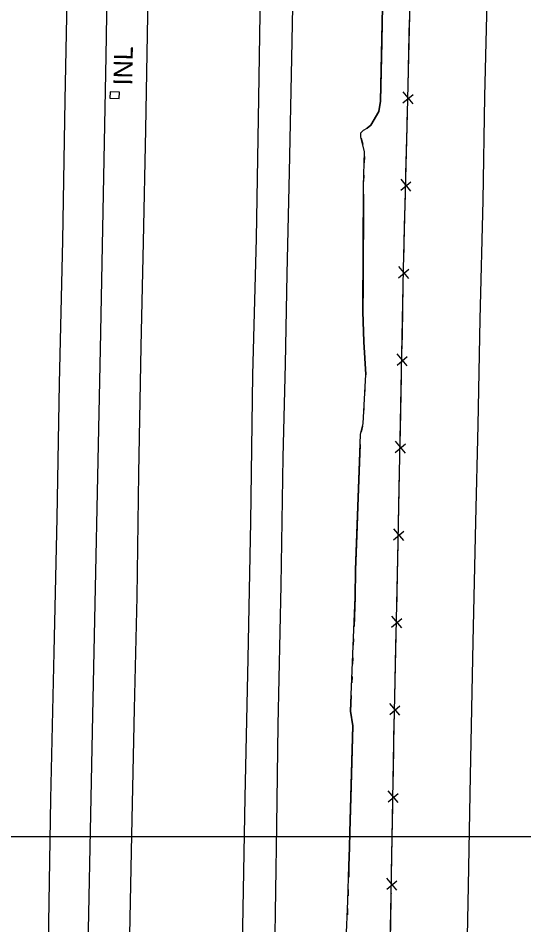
# Model space of a CAD drawing. Extents: x 591954 to 597000, y 198576 to 213500.
# Drawn here: x 594166.9 to 594328, y 211471.8 to 211760.9 of the extents above; entities that cross this region are included whole.
import ezdxf

# ---------------------------------------------------------------- set-up
doc = ezdxf.new("R2010")
doc.units = 0
for name, color, linetype in [('Level 10', 7, 'Continuous'), ('Level 11', 7, 'Continuous'), ('Level 15', 7, 'Continuous'), ('Level 19', 7, 'Continuous')]:
    doc.layers.add(name, color=color, linetype=linetype)

msp = doc.modelspace()

# ---------------------------------------------------------------- linework, layer by layer
at = {"layer": 'Level 10'}
msp.add_line((593000, 211500), (595000, 211500), dxfattribs=at)
msp.add_line((593000, 211500), (595000, 211500), dxfattribs=at)
at = {"layer": 'Level 11'}
for points in [[(594236.14, 211356.07), (594236.71, 211388.67), (594237.48, 211421.52), (594238.49, 211471.08), (594239.27, 211512.43), (594240.15, 211556.75), (594241.01, 211600.28), (594241.73, 211647.18), (594242.82, 211690.57), (594243.57, 211735.37), (594244.2, 211775.66), (594244.86, 211810.72), (594245.78, 211856.5), (594246.67, 211897.08), (594247.17, 211931.47), (594247.85, 211967.68), (594248.55, 212007.13), (594249.37, 212047.6), (594250.16, 212090.25), (594251.02, 212128.66), (594251.74, 212167.11), (594252.41, 212203.13), (594253.21, 212246.28), (594253.74, 212271.8)], [(594246.59, 211355.78), (594247.6, 211412.67), (594248.69, 211461.85), (594249.31, 211503.49), (594249.79, 211535.45), (594250.7, 211580.15), (594251.31, 211620.86), (594252.07, 211650.51), (594252.61, 211679.38), (594253.32, 211711.82), (594254.14, 211748.15), (594254.83, 211786.52), (594255.71, 211825.06), (594256.43, 211868.18), (594258.45, 211983.5), (594259.05, 212016.98), (594260.43, 212088.11), (594261.27, 212123.97), (594261.91, 212162.53), (594262.45, 212196.01), (594263.2, 212226.85), (594263.77, 212271.93)], [(594326.79, 212273), (594326.03, 212233.69), (594325.19, 212189.55), (594324.25, 212143.14), (594323.36, 212098.41), (594322.34, 212053.76), (594321.23, 212001.52), (594320.09, 211943.61), (594319.37, 211898.32), (594318.09, 211842.31), (594316.96, 211794.07), (594316.3, 211770.5), (594315.53, 211735.86), (594314.97, 211702.71), (594314.03, 211664.86), (594313.4, 211631.07), (594312.64, 211600.29), (594311.8, 211562.08), (594310.93, 211519.32), (594310.32, 211484.29), (594309.39, 211441.14), (594307.84, 211363.61)], [(594217.66, 212268.41), (594216.87, 212229.15), (594216.12, 212185.17), (594215.19, 212142.43), (594214.54, 212105.33), (594213.61, 212056.91), (594212.86, 212020.27), (594212.27, 211988.99), (594211.91, 211956.88), (594211.28, 211925.24), (594210.62, 211893.5), (594209.94, 211858.3), (594209.36, 211822.63), (594208.07, 211761.71), (594207.47, 211725.4), (594206.74, 211689.48), (594206.02, 211656.16), (594205.21, 211615.7), (594204.69, 211576.4), (594203.87, 211540.66), (594203.05, 211500.43), (594202.32, 211463.32)], [(594192, 212266.16), (594191.19, 212234.24), (594190.26, 212183.5), (594189.57, 212145.62), (594188.79, 212106.08), (594188.09, 212074.63), (594187.38, 212035.98), (594186.85, 212003.99), (594185.97, 211962.04), (594185.28, 211915.01), (594184.37, 211874.22), (594183.58, 211833.05), (594182.64, 211777.45), (594181.77, 211734.72), (594181, 211689.96), (594180.01, 211644.41), (594179.2, 211601.52), (594178.28, 211558.74), (594177.24, 211511.98), (594176.6, 211472.36), (594175.67, 211418.88), (594174.88, 211375.56), (594174.17, 211353.1)]]:
    msp.add_lwpolyline(points, dxfattribs=at)
at = {"layer": 'Level 15'}
for p, q in [((594289.49, 211733.83), (594292.73, 211736.55)), ((594292.73, 211733.58), (594289.58, 211737.38)), ((594288.81, 211705.98), (594292.05, 211708.7)), ((594292.04, 211705.73), (594288.9, 211709.52)), ((594291.37, 211677.89), (594288.2, 211681.67)), ((594288.14, 211678.12), (594291.36, 211680.85)), ((594287.62, 211650.26), (594290.84, 211653)), ((594290.85, 211650.03), (594287.69, 211653.81)), ((594287.08, 211622.41), (594290.31, 211625.14)), ((594290.31, 211622.18), (594287.15, 211625.96)), ((594289.76, 211594.32), (594286.59, 211598.1)), ((594286.52, 211594.56), (594289.75, 211597.29)), ((594285.91, 211566.71), (594289.15, 211569.43)), ((594289.15, 211566.46), (594285.99, 211570.25)), ((594285.29, 211538.85), (594288.53, 211541.58)), ((594288.53, 211538.61), (594285.37, 211542.4)), ((594284.78, 211510.99), (594288, 211513.73)), ((594288.02, 211510.77), (594284.84, 211514.54)), ((594284.33, 211483.13), (594287.55, 211485.88)), ((594287.56, 211482.91), (594284.39, 211486.68))]:
    msp.add_line(p, q, dxfattribs=at)
for points in [[(594283.46, 211360.4), (594284.36, 211412.56), (594285.8, 211481.34), (594286.59, 211529.92), (594287.9, 211588.7), (594288.88, 211637.49), (594289.69, 211680.9), (594290.81, 211726.24), (594292.41, 211793.02), (594293.57, 211862.43), (594294.56, 211906.68), (594295.77, 211952.52), (594296.85, 212005.85), (594298.13, 212062.38), (594299.59, 212137.44), (594300.88, 212175.16), (594301.14, 212196.92), (594302.39, 212272.3)], [(594187.17, 211354.6), (594187.78, 211387.64), (594188.65, 211438.54), (594190.66, 211538.62), (594193.11, 211655.29), (594194.96, 211748.7), (594196.47, 211840.74), (594197.94, 211925.79), (594199.98, 212019.32), (594201.57, 212105.75), (594203.2, 212183.76), (594204.07, 212237.93), (594204.48, 212267.89)], [(594291.39, 211750.36), (594291.63, 211760.32)], [(594291.12, 211739.04), (594291.39, 211750.36)], [(594199.11, 211735.25), (594199.17, 211737.25), (594196.18, 211737.35), (594196.11, 211735.35), (594199.11, 211735.25)], [(594290.72, 211722.51), (594290.81, 211726.24), (594290.96, 211732.46)], [(594290.44, 211711.19), (594290.72, 211722.51)], [(594290.03, 211694.66), (594290.28, 211704.61)], [(594289.75, 211683.34), (594290.03, 211694.66)], [(594289.43, 211666.8), (594289.61, 211676.76)], [(594289.22, 211655.49), (594289.43, 211666.8)], [(594288.91, 211638.95), (594289.09, 211648.9)], [(594288.68, 211627.63), (594288.88, 211637.49), (594288.91, 211638.95)], [(594288.35, 211611.1), (594288.55, 211621.05)], [(594288.12, 211599.78), (594288.35, 211611.1)], [(594287.78, 211583.24), (594287.9, 211588.7), (594287.99, 211593.2)], [(594287.53, 211571.92), (594287.78, 211583.24)], [(594287.16, 211555.39), (594287.38, 211565.34)], [(594286.91, 211544.07), (594287.16, 211555.39)], [(594286.56, 211527.53), (594286.59, 211529.92), (594286.76, 211537.49)], [(594286.37, 211516.21), (594286.56, 211527.53)], [(594286.1, 211499.68), (594286.26, 211509.63)], [(594285.91, 211488.36), (594286.1, 211499.68)], [(594285.6, 211471.82), (594285.8, 211481.34), (594285.81, 211481.78)], [(594285.36, 211460.5), (594285.6, 211471.82)]]:
    msp.add_lwpolyline(points, dxfattribs=at)
at = {"layer": 'Level 19'}
for points in [[(594282.24, 211782.14), (594282.46, 211778.19), (594283.23, 211774.28), (594282.93, 211759.34), (594282.79, 211753.22)], [(594271.38, 211466.84), (594272, 211479.33), (594272.32, 211490.59), (594272.46, 211496.51), (594272.58, 211501.4), (594273.56, 211535.24), (594272.85, 211539.93), (594274.32, 211576.23), (594274.38, 211585.02), (594275.17, 211605.14), (594276, 211628.17), (594276.79, 211631.67), (594277.64, 211647.29), (594277.06, 211657.65), (594276.77, 211667.36), (594276.92, 211707.37), (594277.31, 211718.28), (594276.11, 211723), (594276.04, 211724.35), (594276.91, 211725.19), (594278.12, 211725.78), (594279.26, 211726.78), (594281.81, 211731.08), (594282.36, 211734.42), (594282.93, 211759.34), (594283.23, 211774.28)], [(594282.79, 211753.22), (594282.36, 211734.42), (594281.81, 211731.08), (594279.26, 211726.78), (594278.12, 211725.78), (594277.86, 211725.65)], [(594276.2, 211722.63), (594276.7, 211720.69)], [(594277.26, 211716.77), (594277.19, 211714.77)], [(594277.04, 211710.78), (594276.97, 211708.78)], [(594276.91, 211704.78), (594276.8, 211675.78)], [(594276.8, 211675.78), (594276.77, 211667.36), (594277.06, 211657.65), (594277.64, 211647.29), (594277.61, 211646.8)], [(594277.4, 211642.8), (594277.29, 211640.81)], [(594277.07, 211636.81), (594276.96, 211634.82)], [(594276.6, 211630.84), (594276.16, 211628.89)], [(594275.88, 211624.91), (594275.17, 211605.14), (594274.81, 211595.93)], [(594274.81, 211595.93), (594274.38, 211585.02), (594274.32, 211576.23), (594273.95, 211566.95)], [(594273.79, 211562.95), (594273.7, 211560.95)], [(594273.54, 211556.96), (594273.46, 211554.96)], [(594273.3, 211550.96), (594273.22, 211548.96)], [(594273.06, 211544.97), (594272.85, 211539.93), (594273.56, 211535.24), (594273, 211516.03)], [(594273, 211516.03), (594272.58, 211501.4), (594272.46, 211496.51), (594272.32, 211490.59), (594272.22, 211487.04)], [(594272.1, 211483.04), (594272.05, 211481.04)], [(594271.89, 211477.05), (594271.79, 211475.05)]]:
    msp.add_lwpolyline(points, dxfattribs=at)

# ---------------------------------------------------------------- texts
at = {"layer": 'Level 15'}
msp.add_text('INL', height=6, rotation=88.8057, dxfattribs=at).set_placement((594203.22, 211739.39))

doc.saveas('drawing.dxf')
